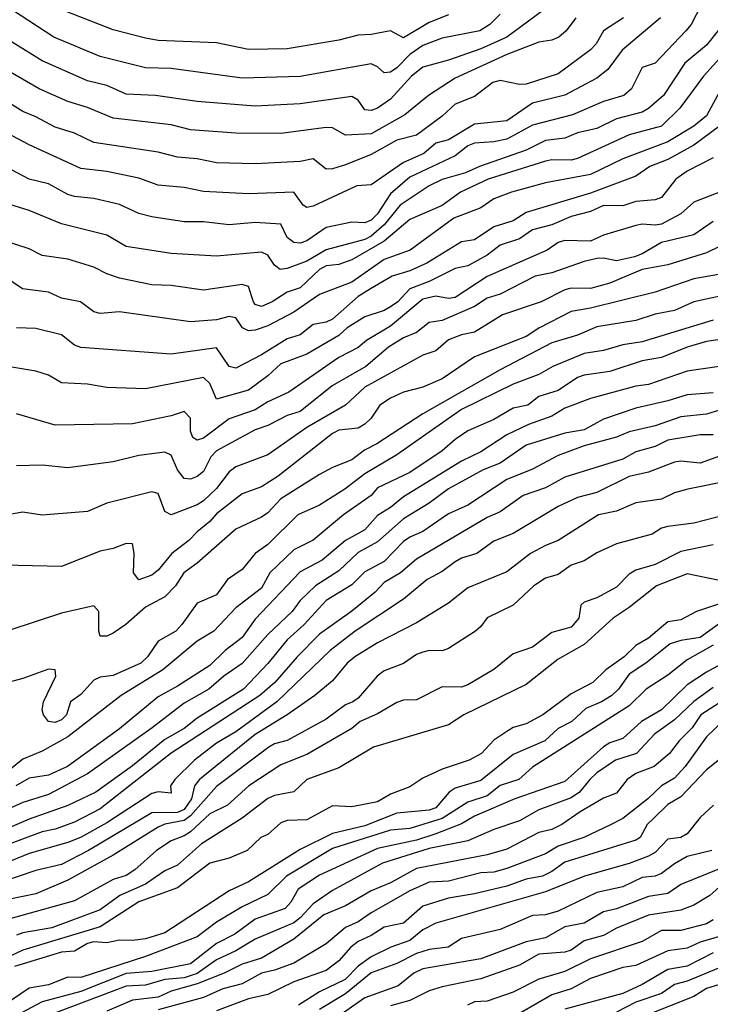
# Model space of a CAD drawing. Header units: metres. Extents: x -51132 to -49532, y -231222 to -229437.
# Tile 651 of 656: x -49701 to -49647, y -229863 to -229787. Entities that reach past the tile are written whole.
import ezdxf

# ---------------------------------------------------------------- set-up
doc = ezdxf.new("R2010")
doc.units = ezdxf.units.M
for name, color, linetype in [('CONTOUR_HALF', 8, 'Continuous'), ('CONTOUR_INDEX', 1, 'Continuous'), ('CONTOUR_INTER', 3, 'Continuous')]:
    doc.layers.add(name, color=color, linetype=linetype)

msp = doc.modelspace()

# ---------------------------------------------------------------- linework, layer by layer
at = {"layer": 'CONTOUR_HALF'}
for points, elevation in [([(-49663.58, -229786.471), (-49664.38, -229787.259), (-49665.172, -229787.759), (-49668.08, -229788.313), (-49669.58, -229788.887), (-49670.58, -229789.588), (-49671.58, -229790.624), (-49672.08, -229790.964), (-49672.58, -229791.018), (-49673.08, -229790.553), (-49673.58, -229790.312), (-49679.08, -229791.287), (-49683.58, -229791.417), (-49689.08, -229790.68), (-49691.08, -229790.611), (-49694.58, -229789.732), (-49698.17, -229788.259), (-49702.761, -229785.259)], 82.5), ([(-49651.149, -229786.759), (-49654.12, -229789.259), (-49655.244, -229790.759), (-49656.08, -229791.433), (-49658.58, -229792.73), (-49661.08, -229793.349), (-49663.08, -229794.732), (-49665.58, -229794.979), (-49667.58, -229796.211), (-49668.58, -229796.462), (-49669.495, -229797.259), (-49671.08, -229797.945), (-49673.58, -229799.677), (-49674.696, -229799.759), (-49678.08, -229801.346), (-49678.58, -229801.454), (-49678.858, -229801.259), (-49679.58, -229800.255), (-49683.08, -229800.394), (-49686.58, -229800.193), (-49688.08, -229799.903), (-49690.08, -229799.708), (-49691.58, -229799.171), (-49694.08, -229798.66), (-49696.08, -229798.412), (-49700.08, -229796.595), (-49703.08, -229795.017)], 80.5), ([(-49657.725, -229786.759), (-49658.467, -229787.759), (-49659.047, -229788.259), (-49659.58, -229788.483), (-49660.58, -229788.623), (-49663.08, -229789.577), (-49667.08, -229791.43), (-49669.135, -229792.759), (-49670.973, -229794.259), (-49673.58, -229795.728), (-49675.58, -229795.852), (-49676.58, -229795.263), (-49677.08, -229795.242), (-49680.58, -229795.714), (-49684.08, -229795.679), (-49687.58, -229795.437), (-49689.08, -229795.049), (-49693.58, -229794.529), (-49695.58, -229793.695), (-49697.08, -229793.244), (-49699.303, -229792.259), (-49701.58, -229790.937)], 81.5), ([(-49646.58, -229787.603), (-49647.58, -229788.86), (-49649.283, -229790.259), (-49650.926, -229792.759), (-49652.08, -229793.782), (-49652.58, -229794.056), (-49654.58, -229794.567), (-49656.08, -229795.33), (-49657.58, -229795.648), (-49658.58, -229796.072), (-49660.08, -229796.249), (-49661.58, -229797), (-49665.181, -229798.259), (-49666.265, -229798.759), (-49668.08, -229799.274), (-49669.08, -229799.764), (-49671.344, -229801.259), (-49672.58, -229802.785), (-49673.58, -229803.674), (-49674.08, -229803.924), (-49677.08, -229804.727), (-49678.58, -229805.608), (-49680.08, -229806.17), (-49680.624, -229806.259), (-49681.08, -229805.922), (-49681.58, -229805.128), (-49682.08, -229804.894), (-49685.58, -229805.223), (-49689.08, -229805), (-49692.58, -229804.469), (-49694.08, -229803.59), (-49697.58, -229802.714), (-49700.08, -229801.671), (-49701.58, -229801.207)], 79.5), ([(-49646.08, -229791.52), (-49647.58, -229794.336), (-49648.58, -229795.139), (-49650.58, -229796.36), (-49654.08, -229797.666), (-49656.58, -229798.894), (-49660.08, -229799.526), (-49662.717, -229800.259), (-49664.08, -229800.773), (-49665.08, -229801.458), (-49667.182, -229802.259), (-49670.561, -229804.759), (-49672.58, -229805.483), (-49675.08, -229807.227), (-49677.58, -229808.185), (-49679.58, -229809.565), (-49681.58, -229810.606), (-49682.58, -229810.939), (-49683.08, -229811.001), (-49683.547, -229810.759), (-49684.08, -229809.989), (-49684.58, -229809.899), (-49685.58, -229810.144), (-49687.58, -229810.291), (-49693.08, -229809.536), (-49694.58, -229809.666), (-49695.08, -229809.522), (-49696.11, -229808.759), (-49697.58, -229808.459), (-49698.58, -229808), (-49700.596, -229807.759), (-49702.048, -229806.759)], 78.5), ([(-49647.08, -229797.603), (-49649.08, -229798.619), (-49649.958, -229799.259), (-49651.08, -229800.667), (-49651.58, -229800.84), (-49653.08, -229800.975), (-49654.08, -229801.324), (-49655.58, -229801.291), (-49656.58, -229801.753), (-49658.08, -229802.149), (-49659.58, -229802.791), (-49661.08, -229803.185), (-49662.08, -229803.883), (-49663.58, -229804.353), (-49664.58, -229805.137), (-49666.08, -229805.961), (-49667.08, -229806.163), (-49669.08, -229807.18), (-49670.58, -229807.756), (-49671.527, -229808.759), (-49672.08, -229809.134), (-49672.58, -229809.414), (-49674.08, -229809.909), (-49675.451, -229810.759), (-49676.08, -229811.361), (-49678.58, -229812.821), (-49680.58, -229813.558), (-49681.58, -229814.485), (-49683.08, -229815.586), (-49685.58, -229816.293), (-49686.08, -229815.07), (-49686.58, -229814.618), (-49691.08, -229815.482), (-49694.08, -229815.398), (-49695.58, -229815.143), (-49697.58, -229815.024), (-49698.58, -229814.43), (-49699.58, -229814.136), (-49701.58, -229813.78)], 77.5), ([(-49647.08, -229802.54), (-49648.58, -229803.558), (-49651.08, -229804.169), (-49652.58, -229805.039), (-49653.184, -229805.259), (-49654.58, -229805.578), (-49655.58, -229805.367), (-49656.08, -229805.4), (-49657.08, -229805.627), (-49659.58, -229806.506), (-49660.873, -229806.759), (-49663.58, -229808.147), (-49664.58, -229808.473), (-49665.58, -229809.104), (-49668.08, -229810.194), (-49669.08, -229810.355), (-49670.08, -229811.129), (-49671.08, -229811.556), (-49672.236, -229812.259), (-49674, -229813.759), (-49676.616, -229815.259), (-49679.079, -229817.259), (-49680.08, -229817.557), (-49681.58, -229818.327), (-49682.58, -229818.663), (-49685.58, -229820.296), (-49686.021, -229820.759), (-49686.58, -229821.89), (-49687.08, -229822.295), (-49687.58, -229822.482), (-49688.08, -229822.439), (-49688.58, -229821.766), (-49689.08, -229820.634), (-49689.58, -229820.415), (-49691.58, -229820.657), (-49693.58, -229821.152), (-49697.08, -229821.612), (-49699.08, -229821.397), (-49701.08, -229821.459)], 76.5), ([(-49646.08, -229806.528), (-49648.58, -229806.968), (-49651.58, -229808.003), (-49656.58, -229809.252), (-49658.08, -229809.506), (-49660.58, -229810.803), (-49661.58, -229811.451), (-49665.58, -229813.003), (-49668.08, -229814.709), (-49669.58, -229815.364), (-49671.08, -229815.75), (-49672.08, -229816.222), (-49672.898, -229816.759), (-49673.577, -229817.759), (-49674.08, -229818.235), (-49674.58, -229818.544), (-49676.08, -229818.708), (-49676.58, -229818.951), (-49680.785, -229822.259), (-49682.08, -229823.086), (-49683.58, -229823.618), (-49685.58, -229825.171), (-49686.08, -229825.775), (-49687.08, -229826.564), (-49687.715, -229827.259), (-49689.025, -229828.259), (-49690.08, -229829.542), (-49690.58, -229829.921), (-49691.58, -229830.291), (-49692.003, -229829.759), (-49691.956, -229828.259), (-49692.08, -229827.498), (-49692.58, -229827.471), (-49693.58, -229827.856), (-49694.58, -229828.069), (-49697.58, -229829.269), (-49702.08, -229829.168)], 75.5), ([(-49647.08, -229810.168), (-49652.58, -229811.86), (-49654.08, -229812.074), (-49655.58, -229812.523), (-49657.08, -229812.758), (-49659.497, -229813.759), (-49660.58, -229814.391), (-49662.58, -229815.128), (-49666.58, -229817.089), (-49671.58, -229820.602), (-49674.08, -229822.076), (-49675.635, -229823.259), (-49677.58, -229824.504), (-49679.258, -229825.259), (-49681.58, -229827.565), (-49682.58, -229828.264), (-49683.58, -229829.502), (-49684.711, -229830.259), (-49685.58, -229831.467), (-49687.08, -229832.11), (-49688.245, -229833.759), (-49688.733, -229834.259), (-49690.08, -229835.044), (-49690.917, -229836.259), (-49691.435, -229836.759), (-49693.58, -229837.706), (-49694.58, -229837.841), (-49695.08, -229838.057), (-49696.08, -229839.174), (-49696.888, -229839.759), (-49697.199, -229840.759), (-49697.58, -229841.142), (-49698.08, -229841.341), (-49698.58, -229841.28), (-49698.965, -229840.759), (-49699.08, -229840.374), (-49698.986, -229839.759), (-49698.019, -229837.759), (-49698.08, -229837.27), (-49698.58, -229837.224), (-49700.58, -229837.944), (-49707.08, -229839.673)], 74.5), ([(-49643.58, -229813.316), (-49649.08, -229814.126), (-49652.08, -229815.165), (-49653.08, -229815.283), (-49656.58, -229816.25), (-49658.58, -229816.999), (-49659.58, -229817.607), (-49661.395, -229818.259), (-49663.08, -229819.049), (-49665.08, -229820.389), (-49666.58, -229821.096), (-49671.08, -229823.853), (-49672.08, -229824.7), (-49673.08, -229825.31), (-49674.08, -229826.424), (-49675.58, -229827.243), (-49677.384, -229828.759), (-49679.08, -229829.662), (-49682.58, -229833.349), (-49683.575, -229834.759), (-49684.887, -229835.759), (-49686.08, -229836.936), (-49688.58, -229838.544), (-49690.08, -229839.35), (-49693.08, -229841.83), (-49697.125, -229844.759), (-49698.58, -229845.429), (-49700.08, -229845.656), (-49701.125, -229846.259)], 73.5), ([(-49646.58, -229817.141), (-49647.58, -229817.447), (-49649.58, -229817.66), (-49651.58, -229818.367), (-49653.58, -229818.826), (-49654.58, -229819.243), (-49657.08, -229819.908), (-49659.08, -229820.669), (-49661.08, -229821.723), (-49663.08, -229822.528), (-49666.08, -229824.499), (-49667.58, -229825.19), (-49669.58, -229826.543), (-49670.58, -229826.981), (-49671.08, -229827.315), (-49672.58, -229828.884), (-49674.08, -229829.669), (-49675.08, -229830.687), (-49677.08, -229831.895), (-49678.77, -229833.759), (-49680.08, -229834.945), (-49681.58, -229836.787), (-49683.465, -229838.759), (-49687.08, -229841.005), (-49688.08, -229841.823), (-49689.58, -229842.673), (-49692.08, -229844.717), (-49694.929, -229846.759), (-49697.08, -229847.786), (-49700.08, -229848.835), (-49703.391, -229850.259)], 72.5), ([(-49646.58, -229820.725), (-49648.08, -229821.25), (-49649.58, -229821.101), (-49650.08, -229821.17), (-49652.08, -229821.957), (-49653.58, -229822.296), (-49656.08, -229823.522), (-49657.58, -229823.918), (-49659.08, -229824.616), (-49662.58, -229826.717), (-49664.08, -229827.303), (-49665.38, -229828.259), (-49666.58, -229828.621), (-49667.08, -229828.904), (-49668.08, -229829.66), (-49669.246, -229830.259), (-49671.08, -229831.788), (-49674.818, -229834.259), (-49676.755, -229835.759), (-49680.883, -229839.759), (-49684.08, -229842.073), (-49685.58, -229842.938), (-49687.28, -229844.259), (-49688.797, -229845.759), (-49689.14, -229846.259), (-49689.08, -229846.832), (-49690.08, -229846.72), (-49690.58, -229846.843), (-49694.08, -229849.124), (-49696.121, -229850.259), (-49697.08, -229850.658), (-49700.08, -229851.501), (-49703.58, -229852.912)], 71.5), ([(-49644.58, -229824.88), (-49648.58, -229825.905), (-49650.58, -229826.149), (-49651.08, -229826.299), (-49651.796, -229826.759), (-49654.58, -229827.517), (-49656.08, -229828.199), (-49657.08, -229828.819), (-49658.08, -229829.158), (-49659.08, -229829.874), (-49660.08, -229830.153), (-49660.971, -229830.759), (-49662.58, -229832.268), (-49664.58, -229833.238), (-49665.08, -229833.915), (-49665.501, -229834.259), (-49667.58, -229835.603), (-49668.08, -229835.792), (-49669.08, -229835.779), (-49669.58, -229835.903), (-49670.08, -229836.082), (-49671.08, -229836.774), (-49672.58, -229837.34), (-49673.118, -229837.759), (-49674.58, -229839.455), (-49674.998, -229839.759), (-49675.58, -229839.98), (-49677.08, -229841.079), (-49680.08, -229842.752), (-49681.08, -229843.01), (-49681.521, -229843.259), (-49685.58, -229846.313), (-49687.58, -229848.582), (-49688.08, -229848.95), (-49689.58, -229849.232), (-49690.08, -229849.453), (-49693.58, -229851.619), (-49697.08, -229853.569), (-49699.58, -229854.625), (-49701.58, -229855.036)], 70.5), ([(-49646.58, -229830.358), (-49649.08, -229829.82), (-49651.472, -229830.759), (-49653.58, -229832.449), (-49654.831, -229833.259), (-49657.08, -229835.308), (-49659.08, -229836.429), (-49661.58, -229838.4), (-49666.404, -229840.759), (-49667.58, -229841.524), (-49673.397, -229843.259), (-49676.08, -229844.852), (-49678.58, -229845.756), (-49679.58, -229846.712), (-49681.08, -229846.999), (-49681.58, -229847.24), (-49683.58, -229848.752), (-49686.742, -229850.759), (-49688.58, -229852.415), (-49689.58, -229852.839), (-49691.08, -229853.884), (-49693.062, -229854.759), (-49694.58, -229855.858), (-49698.325, -229857.259), (-49700.58, -229857.635), (-49701.08, -229857.838)], 69.5), ([(-49646.58, -229833.667), (-49648.08, -229834.752), (-49649.58, -229834.996), (-49650.415, -229835.259), (-49652.306, -229836.759), (-49653.58, -229837.598), (-49654.423, -229838.759), (-49654.939, -229839.259), (-49655.734, -229839.759), (-49656.953, -229840.259), (-49658.025, -229841.259), (-49659.08, -229841.814), (-49660.119, -229842.759), (-49662.58, -229843.826), (-49665.08, -229845.851), (-49667.08, -229846.425), (-49667.525, -229846.759), (-49668.58, -229847.948), (-49669.08, -229848.149), (-49671.58, -229848.378), (-49674.08, -229849.356), (-49676.58, -229849.952), (-49679.08, -229851.176), (-49683.08, -229853.693), (-49684.58, -229854.381), (-49689.58, -229857.651), (-49691.08, -229858.101), (-49692.08, -229858.251), (-49693.08, -229858.222), (-49694.08, -229858.416), (-49695.08, -229858.341), (-49695.58, -229858.48), (-49696.58, -229859.067), (-49697.58, -229859.156), (-49701.226, -229860.259)], 68.5), ([(-49645.433, -229836.259), (-49647.58, -229837.436), (-49649.08, -229838.42), (-49651.08, -229840.369), (-49652.636, -229841.259), (-49654.08, -229842.576), (-49655.08, -229842.925), (-49655.58, -229843.235), (-49658.58, -229845.923), (-49662.438, -229847.259), (-49665.58, -229848.619), (-49666.58, -229849.199), (-49668.58, -229849.969), (-49670.08, -229850.464), (-49673.08, -229851.11), (-49677.58, -229853.187), (-49679.241, -229854.259), (-49679.806, -229855.259), (-49680.244, -229855.759), (-49682.58, -229856.579), (-49684.136, -229857.759), (-49685.58, -229858.479), (-49687.58, -229860.035), (-49690.58, -229860.644), (-49692.58, -229860.801), (-49696.08, -229862.194), (-49699.08, -229862.986), (-49703.58, -229865.373)], 67.5), ([(-49645.58, -229839.19), (-49648.027, -229840.759), (-49648.699, -229841.759), (-49649.706, -229842.759), (-49650.458, -229843.759), (-49651.637, -229844.759), (-49653.08, -229845.301), (-49653.747, -229845.759), (-49654.58, -229846.817), (-49655.58, -229847.211), (-49657.386, -229848.259), (-49658.81, -229849.259), (-49659.58, -229849.631), (-49660.58, -229849.883), (-49663.08, -229851.152), (-49664.58, -229851.6), (-49670.08, -229852.668), (-49672.08, -229853.777), (-49673.58, -229854.384), (-49675.58, -229855.56), (-49677.255, -229856.259), (-49679.58, -229858.131), (-49682.08, -229859.61), (-49683.58, -229860.061), (-49684.967, -229860.759), (-49687.08, -229861.601), (-49689.08, -229862.159), (-49690.08, -229862.637), (-49692.08, -229862.869), (-49694.08, -229863.707)], 66.5), ([(-49646.58, -229844.211), (-49647.58, -229845.024), (-49649.58, -229847.097), (-49650.58, -229847.709), (-49651.685, -229848.759), (-49652.187, -229849.259), (-49652.724, -229850.259), (-49653.08, -229850.458), (-49658.58, -229852.162), (-49659.58, -229852.906), (-49660.294, -229853.259), (-49661.58, -229853.486), (-49663.08, -229854.018), (-49665.58, -229854.613), (-49667.58, -229854.95), (-49669.58, -229855.592), (-49671.08, -229856.902), (-49672.58, -229857.203), (-49673.58, -229857.854), (-49674.58, -229858.31), (-49675.165, -229858.759), (-49676.08, -229859.813), (-49677.08, -229860.564), (-49679.58, -229861.433), (-49681.58, -229862.427), (-49683.089, -229862.759), (-49685.58, -229863.688)], 65.5), ([(-49647.174, -229851.259), (-49649.08, -229851.736), (-49650.08, -229852.301), (-49651.08, -229853.057), (-49651.58, -229853.253), (-49652.58, -229853.364), (-49654.08, -229854.07), (-49656.08, -229854.526), (-49659.08, -229855.975), (-49660.08, -229856.252), (-49661.08, -229856.294), (-49663.58, -229857.377), (-49666.58, -229858.074), (-49667.611, -229858.759), (-49669.08, -229858.949), (-49670.08, -229859.245), (-49671.58, -229860.015), (-49673.58, -229860.75), (-49675.58, -229862.368), (-49677.58, -229863.586)], 64.5), ([(-49646.58, -229854.075), (-49647.325, -229854.759), (-49648.58, -229855.51), (-49649.58, -229855.886), (-49652.08, -229856.27), (-49654.58, -229857.28), (-49655.58, -229857.86), (-49657.08, -229858.268), (-49658.08, -229858.987), (-49658.58, -229859.145), (-49660.58, -229859.311), (-49662.08, -229860.157), (-49665.08, -229861.212), (-49668.08, -229861.823), (-49669.08, -229862.137), (-49670.58, -229862.888), (-49672.08, -229863.313)], 63.5), ([(-49646.58, -229857.921), (-49648.08, -229858.372), (-49649.08, -229858.83), (-49650.58, -229859.032), (-49653.08, -229860.175), (-49654.08, -229860.335), (-49656.58, -229861.194), (-49658.08, -229861.974), (-49659.58, -229862.456), (-49663.08, -229864.468)], 62.5), ([(-49643.912, -229859.259), (-49649.08, -229861.378), (-49650.08, -229861.66), (-49651.08, -229862.348), (-49653.08, -229863.007), (-49654.58, -229863.805)], 61.5)]:
    msp.add_lwpolyline(points, dxfattribs=dict(at, elevation=elevation))
at = {"layer": 'CONTOUR_INDEX'}
for points, elevation in [([(-49648.014, -229785.759), (-49648.784, -229787.259), (-49649.185, -229787.759), (-49651.57, -229790.259), (-49652.58, -229790.603), (-49653.418, -229792.259), (-49654.001, -229792.759), (-49655.58, -229793.224), (-49657.972, -229794.259), (-49661.08, -229795.057), (-49663.08, -229796.137), (-49664.08, -229796.369), (-49665.58, -229796.466), (-49666.08, -229796.667), (-49667.08, -229797.44), (-49670.58, -229799.092), (-49672.08, -229800.377), (-49673.08, -229801.947), (-49673.58, -229802.423), (-49674.08, -229802.634), (-49675.08, -229802.578), (-49677.08, -229802.986), (-49678.58, -229804.026), (-49679.08, -229804.208), (-49679.58, -229804.164), (-49680.083, -229803.759), (-49680.58, -229802.733), (-49682.58, -229802.597), (-49684.58, -229802.792), (-49686.58, -229802.553), (-49688.08, -229802.543), (-49690.58, -229802.18), (-49691.58, -229801.904), (-49693.08, -229801.208), (-49695.08, -229800.754), (-49696.58, -229800.595), (-49697.08, -229800.438), (-49698.58, -229799.6), (-49700.08, -229799.245), (-49706.08, -229796.106)], 80), ([(-49645.58, -229808.1), (-49648.58, -229808.762), (-49650.08, -229809.436), (-49651.58, -229809.702), (-49653.08, -229810.191), (-49656.08, -229810.692), (-49657.58, -229811.343), (-49659.58, -229811.939), (-49663.58, -229814.032), (-49669.58, -229817.44), (-49673.149, -229819.759), (-49674.111, -229820.259), (-49675.08, -229820.995), (-49676.58, -229821.589), (-49677.58, -229822.144), (-49680.58, -229824.029), (-49681.58, -229825.098), (-49682.08, -229825.434), (-49684.08, -229826.366), (-49687.08, -229829.011), (-49688.112, -229829.759), (-49688.746, -229830.759), (-49689.58, -229831.624), (-49691.08, -229832.42), (-49692.596, -229833.759), (-49693.58, -229834.438), (-49694.08, -229834.649), (-49694.58, -229834.648), (-49694.693, -229834.259), (-49694.694, -229832.759), (-49695.08, -229832.301), (-49697.58, -229832.888), (-49701.58, -229834.194)], 75), ([(-49647.08, -229827.58), (-49649.58, -229828.108), (-49651.58, -229829.1), (-49653.08, -229829.549), (-49653.58, -229829.868), (-49654.58, -229830.873), (-49656.08, -229831.678), (-49657.08, -229832.024), (-49657.338, -229832.259), (-49657.492, -229833.259), (-49658.08, -229833.973), (-49659.58, -229834.366), (-49661.08, -229835.523), (-49662.58, -229836.035), (-49664.08, -229837.23), (-49666.08, -229838.431), (-49666.58, -229838.62), (-49668.08, -229838.594), (-49670.08, -229839.588), (-49671.08, -229839.627), (-49671.58, -229839.793), (-49673.08, -229840.674), (-49674.422, -229841.259), (-49675.08, -229841.809), (-49678.58, -229843.833), (-49680.58, -229844.624), (-49683.052, -229846.259), (-49684.707, -229847.759), (-49686.08, -229848.417), (-49687.58, -229849.818), (-49688.08, -229850.141), (-49689.08, -229850.513), (-49690.227, -229851.259), (-49691.898, -229852.759), (-49692.58, -229853.191), (-49693.58, -229853.52), (-49696.58, -229855.156), (-49701.58, -229856.56)], 70), ([(-49647.056, -229847.759), (-49648.08, -229848.705), (-49649.08, -229849.981), (-49649.58, -229850.257), (-49650.58, -229850.376), (-49651.58, -229851.434), (-49652.08, -229851.7), (-49653.58, -229852.268), (-49657.056, -229853.259), (-49660.08, -229854.471), (-49668.58, -229856.901), (-49669.58, -229857.416), (-49670.58, -229858.247), (-49672.05, -229858.759), (-49673.58, -229859.513), (-49674.58, -229860.241), (-49675.61, -229861.259), (-49677.58, -229862.211), (-49679.205, -229863.259)], 65)]:
    msp.add_lwpolyline(points, dxfattribs=dict(at, elevation=elevation))
at = {"layer": 'CONTOUR_INTER'}
for points, elevation in [([(-49659.698, -229785.759), (-49663.077, -229788.259), (-49665.08, -229789.147), (-49667.58, -229790.04), (-49669.58, -229790.56), (-49670.466, -229791.259), (-49672.08, -229793.054), (-49673.08, -229793.757), (-49673.58, -229793.92), (-49674.08, -229793.884), (-49674.58, -229793.128), (-49675.08, -229792.84), (-49679.08, -229793.415), (-49682.58, -229793.596), (-49687.08, -229793.223), (-49690.292, -229792.759), (-49692.58, -229792.653), (-49694.08, -229791.998), (-49695.58, -229791.622), (-49699.08, -229790.079), (-49702.08, -229788.212)], 82), ([(-49667.58, -229786.512), (-49669.08, -229787.102), (-49671.08, -229788.293), (-49672.08, -229787.748), (-49673.58, -229788.041), (-49674.58, -229788.083), (-49676.08, -229788.47), (-49680.08, -229789.145), (-49683.08, -229789.203), (-49685.58, -229788.697), (-49690.08, -229788.504), (-49691.08, -229788.335), (-49693.58, -229787.685), (-49697.224, -229786.259)], 83), ([(-49654.017, -229786.759), (-49655.58, -229787.758), (-49656.155, -229788.759), (-49656.58, -229789.234), (-49659.08, -229791.1), (-49661.58, -229791.888), (-49662.08, -229791.92), (-49663.58, -229791.608), (-49664.146, -229791.759), (-49665.58, -229792.846), (-49667.08, -229793.439), (-49668.08, -229794.376), (-49670.08, -229795.842), (-49671.58, -229796.217), (-49673.58, -229797.334), (-49675.58, -229798.15), (-49676.58, -229798.455), (-49677.08, -229798.463), (-49678.08, -229797.676), (-49679.08, -229797.887), (-49682.58, -229798.068), (-49685.58, -229797.985), (-49687.08, -229797.671), (-49688.58, -229797.54), (-49690.08, -229797.153), (-49695.08, -229796.405), (-49696.58, -229795.693), (-49698.08, -229795.233), (-49699.58, -229794.411), (-49700.58, -229794.013), (-49702.599, -229792.759)], 81), ([(-49646.08, -229789.329), (-49647.816, -229791.259), (-49649.663, -229793.759), (-49651.08, -229795.149), (-49653.58, -229795.817), (-49657.58, -229797.647), (-49658.08, -229797.77), (-49659.58, -229797.749), (-49660.08, -229797.861), (-49664.523, -229799.259), (-49666.659, -229800.259), (-49668.08, -229801.288), (-49670.58, -229802.364), (-49672.58, -229804.052), (-49675.08, -229805.507), (-49676.08, -229805.869), (-49677.08, -229805.962), (-49677.58, -229806.247), (-49679.08, -229807.664), (-49680.08, -229808.005), (-49681.248, -229808.759), (-49682.08, -229809.125), (-49682.58, -229808.962), (-49682.712, -229808.759), (-49683.08, -229807.577), (-49683.58, -229807.423), (-49686.58, -229807.858), (-49689.08, -229807.486), (-49690.58, -229807.444), (-49693.08, -229806.925), (-49694.08, -229806.596), (-49695.08, -229806.055), (-49697.08, -229805.442), (-49699.08, -229805.162), (-49700.08, -229804.637), (-49702.08, -229803.992)], 79), ([(-49646.58, -229795.142), (-49648.58, -229796.613), (-49650.58, -229797.722), (-49651.974, -229798.259), (-49653.08, -229799.013), (-49656.58, -229800.323), (-49661.58, -229801.82), (-49662.58, -229802.471), (-49664.08, -229802.955), (-49665.58, -229803.94), (-49666.58, -229804.11), (-49669.267, -229805.759), (-49670.58, -229806.36), (-49671.944, -229806.759), (-49673.64, -229807.759), (-49674.58, -229808.338), (-49676.58, -229810.1), (-49677.08, -229810.341), (-49678.08, -229810.523), (-49679.08, -229811.3), (-49680.08, -229811.614), (-49682.08, -229812.856), (-49684.08, -229813.883), (-49684.58, -229813.765), (-49685.58, -229812.316), (-49689.08, -229812.818), (-49696.08, -229812.3), (-49696.58, -229812.12), (-49697.58, -229811.305), (-49699.58, -229810.813), (-49701.08, -229810.757)], 78), ([(-49645.58, -229799.873), (-49648.58, -229801.029), (-49649.58, -229801.926), (-49651.08, -229802.741), (-49651.58, -229802.82), (-49652.58, -229802.725), (-49653.08, -229802.829), (-49655.58, -229803.593), (-49656.58, -229804.048), (-49658.58, -229804.01), (-49659.08, -229804.158), (-49659.946, -229804.759), (-49664.58, -229806.803), (-49667.08, -229808.431), (-49667.58, -229808.503), (-49668.58, -229808.305), (-49669.58, -229808.557), (-49672.08, -229810.641), (-49673.938, -229811.759), (-49674.58, -229812.305), (-49676.08, -229813.059), (-49679.97, -229815.759), (-49681.58, -229816.49), (-49682.58, -229817.111), (-49684.58, -229817.828), (-49686.58, -229819.314), (-49687.08, -229819.479), (-49687.403, -229819.259), (-49687.58, -229818.763), (-49687.593, -229817.759), (-49688.08, -229817.256), (-49689.08, -229817.58), (-49692.08, -229818.202), (-49698.08, -229818.303), (-49701.08, -229817.431)], 77), ([(-49646.58, -229804.472), (-49647.58, -229804.954), (-49650.58, -229805.893), (-49652.58, -229806.261), (-49655.08, -229807.299), (-49656.58, -229807.725), (-49658.08, -229807.701), (-49658.58, -229807.82), (-49660.411, -229808.759), (-49663.413, -229809.759), (-49665.58, -229811.108), (-49666.58, -229811.309), (-49667.58, -229811.703), (-49668.58, -229812.561), (-49669.58, -229812.874), (-49674.08, -229815.361), (-49675.572, -229816.759), (-49678.58, -229818.503), (-49681.58, -229820.597), (-49684.08, -229821.532), (-49684.58, -229821.933), (-49685.58, -229823.218), (-49686.58, -229824.177), (-49687.08, -229824.491), (-49689.08, -229825.262), (-49689.58, -229825.005), (-49690.08, -229823.617), (-49690.58, -229823.467), (-49694.08, -229824.349), (-49695.58, -229824.987), (-49699.08, -229825.282), (-49700.58, -229825.041), (-49702.08, -229825.311)], 76), ([(-49644.08, -229811.32), (-49647.58, -229811.83), (-49649.08, -229812.258), (-49651.08, -229813.079), (-49652.58, -229813.337), (-49655.08, -229814.161), (-49657.08, -229814.429), (-49657.58, -229814.622), (-49659.08, -229815.617), (-49660.58, -229816.088), (-49661.442, -229816.759), (-49662.58, -229816.996), (-49664.08, -229817.863), (-49666.08, -229818.742), (-49667.08, -229819.409), (-49668.08, -229820.289), (-49670.58, -229821.983), (-49673.08, -229823.156), (-49673.584, -229823.759), (-49675.732, -229825.259), (-49678.08, -229827.226), (-49679.58, -229827.964), (-49681.426, -229829.759), (-49682.08, -229830.935), (-49684.08, -229832.469), (-49685.764, -229834.259), (-49687.08, -229835.05), (-49689.725, -229837.259), (-49692.959, -229839.259), (-49697.08, -229842.461), (-49699.08, -229843.577), (-49700.58, -229844.182), (-49702.08, -229845.405)], 74), ([(-49647.08, -229815.81), (-49649.08, -229815.95), (-49650.58, -229816.423), (-49653.08, -229816.992), (-49655.58, -229817.856), (-49657.08, -229818.671), (-49658.58, -229818.925), (-49661.58, -229819.863), (-49663.58, -229821.258), (-49664.898, -229821.759), (-49667.58, -229823.249), (-49669.08, -229824.361), (-49671.08, -229825.556), (-49673.08, -229827.362), (-49674.58, -229828.188), (-49676.08, -229829.607), (-49677.902, -229830.759), (-49679.08, -229831.891), (-49679.716, -229832.759), (-49681.58, -229834.536), (-49683.58, -229836.785), (-49684.994, -229837.759), (-49686.152, -229838.759), (-49688.08, -229839.858), (-49690.544, -229841.759), (-49695.58, -229845.327), (-49698.58, -229846.929), (-49700.58, -229847.55), (-49703.58, -229848.896)], 73), ([(-49647.08, -229819.06), (-49648.08, -229819.048), (-49650.58, -229819.484), (-49651.58, -229819.961), (-49653.08, -229820.373), (-49654.08, -229820.948), (-49658.58, -229822.349), (-49660.08, -229823.169), (-49661.813, -229823.759), (-49663.58, -229825.023), (-49664.58, -229825.461), (-49670.08, -229828.689), (-49671.32, -229829.759), (-49672.58, -229830.509), (-49673.274, -229831.259), (-49675.08, -229832.727), (-49677.58, -229834.511), (-49679.325, -229836.259), (-49681.044, -229838.259), (-49682.204, -229839.259), (-49689.08, -229843.734), (-49694.58, -229848.046), (-49696.58, -229849.066), (-49698.08, -229849.602), (-49699.08, -229849.814), (-49704.58, -229851.856)], 72), ([(-49645.58, -229822.574), (-49649.03, -229823.259), (-49650.08, -229823.56), (-49651.08, -229824.048), (-49653.08, -229824.321), (-49654.58, -229824.963), (-49655.956, -229825.259), (-49659.08, -229827.24), (-49660.08, -229827.622), (-49661.229, -229828.259), (-49663.08, -229829.683), (-49666.08, -229830.911), (-49667.58, -229832.09), (-49670.08, -229833.63), (-49673.08, -229835.171), (-49674.837, -229836.259), (-49675.449, -229836.759), (-49676.58, -229838.128), (-49677.954, -229839.259), (-49680.08, -229840.748), (-49682.58, -229842.279), (-49686.883, -229845.759), (-49687.265, -229846.259), (-49687.496, -229847.259), (-49688.08, -229848.102), (-49688.58, -229848.332), (-49690.58, -229848.344), (-49695.478, -229851.259), (-49697.58, -229852.347), (-49699.58, -229852.811), (-49702.58, -229853.821)], 71), ([(-49645.08, -229831.665), (-49648.363, -229832.759), (-49649.58, -229833.403), (-49650.58, -229833.556), (-49652.08, -229834.808), (-49653.08, -229835.384), (-49653.968, -229836.259), (-49655.383, -229837.259), (-49656.411, -229838.259), (-49658.08, -229839.124), (-49660.289, -229840.759), (-49661.58, -229841.464), (-49662.58, -229841.736), (-49663.08, -229842.034), (-49664.08, -229842.705), (-49665.032, -229843.759), (-49665.996, -229844.259), (-49668.08, -229844.972), (-49669.58, -229845.67), (-49670.58, -229846.328), (-49672.08, -229846.913), (-49673.08, -229847.483), (-49675.08, -229847.891), (-49676.58, -229847.806), (-49678.58, -229848.88), (-49680.08, -229848.946), (-49680.58, -229849.133), (-49681.58, -229850.036), (-49682.134, -229850.259), (-49683.187, -229851.259), (-49684.58, -229851.848), (-49686.08, -229852.259), (-49688.58, -229854.152), (-49691.58, -229855.245), (-49694.58, -229857.171), (-49700.58, -229858.987), (-49703.58, -229860.375)], 69), ([(-49647.08, -229835.356), (-49649.08, -229836.489), (-49650.58, -229837.681), (-49652.269, -229838.759), (-49653.58, -229840.049), (-49661.08, -229844.801), (-49662.128, -229845.759), (-49663.58, -229846.235), (-49664.58, -229847.036), (-49666.08, -229847.514), (-49668.08, -229848.779), (-49670.58, -229849.562), (-49672.08, -229849.699), (-49676.58, -229851.102), (-49680.141, -229853.259), (-49681.58, -229854.681), (-49683.58, -229855.626), (-49685.58, -229856.807), (-49687.08, -229857.957), (-49691.08, -229859.481), (-49696.08, -229861.114), (-49697.08, -229861.086), (-49698.58, -229861.678), (-49700.08, -229861.925), (-49702.014, -229863.259)], 68), ([(-49647.08, -229838.632), (-49648.58, -229839.731), (-49650.08, -229841.136), (-49651.623, -229842.259), (-49653.016, -229843.759), (-49654.645, -229844.259), (-49656.089, -229845.259), (-49656.644, -229845.759), (-49657.426, -229846.759), (-49658.08, -229847.198), (-49660.58, -229848.122), (-49662.08, -229848.96), (-49664.08, -229849.642), (-49666.08, -229850.507), (-49669.08, -229851.114), (-49672.698, -229852.259), (-49676.58, -229854.356), (-49678.08, -229855.395), (-49679.08, -229856.493), (-49679.58, -229856.869), (-49682.58, -229858.13), (-49684.08, -229859.028), (-49685.58, -229859.73), (-49687.08, -229860.792), (-49688.08, -229861.122), (-49689.58, -229861.267), (-49691.08, -229861.69), (-49692.58, -229861.787), (-49700.08, -229864.614)], 67), ([(-49645.58, -229840.52), (-49647.58, -229842.464), (-49649.242, -229844.759), (-49650.08, -229845.657), (-49651.087, -229846.259), (-49652.135, -229847.259), (-49654.08, -229848.775), (-49655.08, -229849.3), (-49657.094, -229850.259), (-49659.08, -229850.931), (-49660.08, -229851.522), (-49663.08, -229852.67), (-49664.08, -229852.934), (-49665.08, -229853.003), (-49667.58, -229853.647), (-49669.08, -229853.721), (-49670.58, -229854.4), (-49673.58, -229856.101), (-49674.58, -229856.795), (-49675.58, -229857.226), (-49677.08, -229858.497), (-49679.58, -229859.985), (-49681.08, -229860.551), (-49682.08, -229860.77), (-49683.58, -229861.597), (-49685.08, -229861.977), (-49686.58, -229862.653), (-49690.08, -229863.601)], 66), ([(-49646.58, -229852.683), (-49649.58, -229853.893), (-49650.58, -229854.602), (-49652.08, -229854.821), (-49654.58, -229855.798), (-49655.58, -229856.018), (-49657.08, -229856.888), (-49658.58, -229857.187), (-49660.08, -229858.037), (-49661.58, -229858.356), (-49665.08, -229859.656), (-49669.58, -229860.435), (-49670.268, -229860.759), (-49671.48, -229861.759), (-49674.08, -229862.685), (-49676.309, -229864.259)], 64), ([(-49647.08, -229856.638), (-49647.58, -229856.937), (-49649.58, -229857.464), (-49651.08, -229857.457), (-49652.58, -229858.305), (-49656.58, -229859.673), (-49658.58, -229860.629), (-49660.58, -229861.232), (-49662.58, -229862.25), (-49664.58, -229862.931), (-49665.58, -229862.999), (-49666.109, -229863.259)], 63), ([(-49647.08, -229859.202), (-49649.08, -229860.228), (-49650.58, -229860.483), (-49652.58, -229861.65), (-49654.08, -229862.344), (-49658.58, -229863.565)], 62), ([(-49645.58, -229861.327), (-49647.58, -229861.968), (-49648.58, -229862.583), (-49652.08, -229863.98)], 61)]:
    msp.add_lwpolyline(points, dxfattribs=dict(at, elevation=elevation))

doc.saveas('drawing.dxf')
